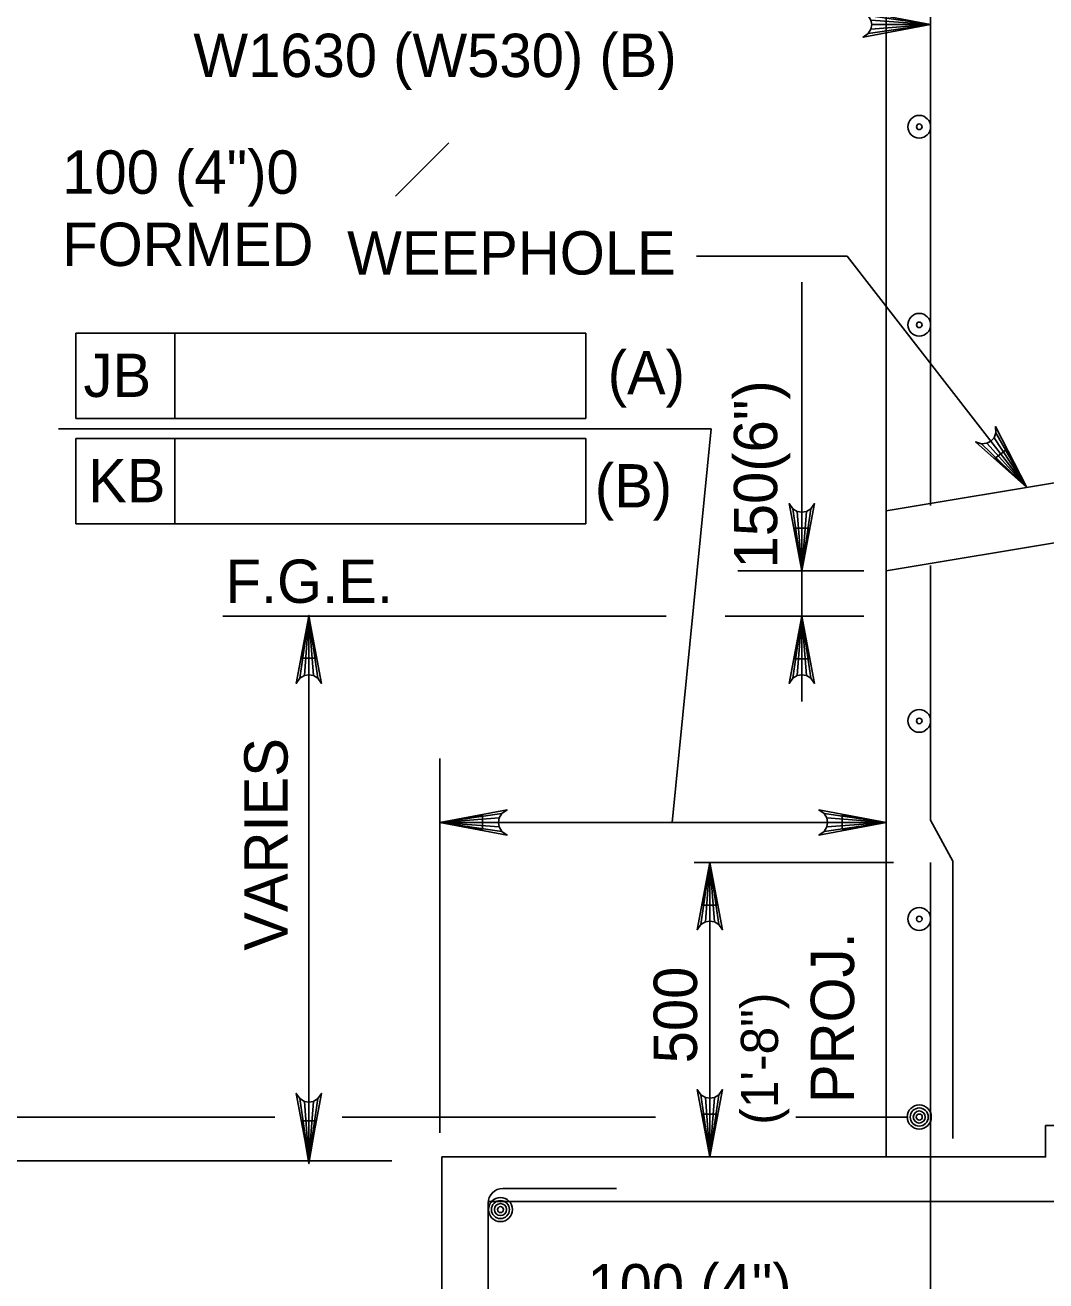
# Model space of a CAD drawing. Extents: x 638340 to 640241, y 295465 to 298435.
# Drawn here: x 639056.1 to 639126.7, y 295817.4 to 295904.3 of the extents above; entities that cross this region are included whole.
import ezdxf

# ---------------------------------------------------------------- set-up
doc = ezdxf.new("R2010")
doc.units = 0
for name, color, linetype in [('3', 7, 'Continuous'), ('4', 7, 'Continuous'), ('5', 7, 'Continuous'), ('6', 7, 'Continuous'), ('7', 7, 'Continuous'), ('9', 7, 'Continuous')]:
    doc.layers.add(name, color=color, linetype=linetype)

# ---------------------------------------------------------------- blocks, each defined once
blk = doc.blocks.new('B')
at = {"layer": '3'}
blk.add_circle((0, 0), 0.16, dxfattribs=at)
for start, end in [(0, 180), (180, 0)]:
    blk.add_arc((0, 0), 0.0391, start, end, dxfattribs=at)

msp = doc.modelspace()

# ---------------------------------------------------------------- linework, layer by layer
at = {"layer": '3'}
for p, q in [((639081.7, 295892.458), (639085.388, 295896.146)), ((639112.952, 295888.302), (639102.527, 295888.302)), ((639125.403, 295872.306), (639112.952, 295888.302))]:
    msp.add_line(p, q, dxfattribs=at)
msp.add_lwpolyline([(639118.726, 295904.338), (639114.065, 295903.465), (639114.423, 295903.713), (639114.609, 295904.026), (639114.663, 295904.338), (639114.609, 295904.651), (639114.423, 295904.963), (639114.065, 295905.211), (639118.726, 295904.338), (639114.423, 295904.963), (639114.609, 295904.651), (639118.726, 295904.338), (639114.663, 295904.338), (639114.609, 295904.026), (639118.726, 295904.338), (639114.423, 295903.713)], dxfattribs=at)
msp.add_lwpolyline([(639123.978, 295874.939), (639123.201, 295874.333), (639125.403, 295872.306)], close=True, dxfattribs=at)
at = {"layer": '4'}
for p, q in [((639109.823, 295872.431), (639109.823, 295886.517)), ((639059.583, 295882.985), (639094.885, 295882.985)), ((639059.583, 295877.079), (639059.583, 295882.985)), ((639066.43, 295877.079), (639066.43, 295882.985)), ((639094.885, 295882.985), (639094.885, 295877.079)), ((639094.885, 295877.079), (639059.583, 295877.079)), ((639058.39, 295876.356), (639103.56, 295876.356)), ((639103.56, 295876.356), (639100.85, 295849.117)), ((639059.583, 295875.7), (639094.885, 295875.7)), ((639059.583, 295869.793), (639059.583, 295875.7)), ((639066.43, 295869.793), (639066.43, 295875.7)), ((639094.885, 295875.7), (639094.885, 295869.793)), ((639109.823, 295869.478), (639109.823, 295872.431)), ((639094.885, 295869.793), (639059.583, 295869.793)), ((639114.123, 295866.526), (639105.394, 295866.526)), ((639109.823, 295863.405), (639109.823, 295866.526)), ((639100.438, 295863.404), (639069.745, 295863.404)), ((639075.715, 295825.701), (639075.715, 295863.405)), ((639114.124, 295863.404), (639104.511, 295863.404)), ((639109.102, 295863.405), (639105.394, 295863.405)), ((639109.823, 295860.453), (639109.823, 295857.499)), ((639084.764, 295827.639), (639084.764, 295853.547)), ((639084.764, 295849.117), (639115.661, 295849.117)), ((639116.174, 295846.351), (639102.365, 295846.351)), ((639103.46, 295825.974), (639103.46, 295846.352)), ((639103.46, 295825.974), (639103.46, 295846.352)), ((639073.355, 295828.734), (639012.014, 295828.733)), ((639071.211, 295828.734), (639040.997, 295828.734)), ((639099.702, 295828.734), (639078.003, 295828.734)), ((639097.514, 295828.734), (639079.433, 295828.734)), ((639117.188, 295828.734), (639109.415, 295828.734)), ((639117.188, 295828.734), (639110.605, 295828.734)), ((639081.443, 295825.701), (638997.908, 295825.701)), ((639081.443, 295825.701), (639011.304, 295825.701))]:
    msp.add_line(p, q, dxfattribs=at)
for points in [[(639125.403, 295872.306), (639121.851, 295875.448), (639122.267, 295875.316), (639122.628, 295875.362), (639122.907, 295875.512), (639123.122, 295875.745), (639123.255, 295876.085), (639123.23, 295876.52), (639125.403, 295872.306), (639123.255, 295876.085), (639123.122, 295875.745), (639125.403, 295872.306), (639122.907, 295875.512), (639122.628, 295875.362), (639125.403, 295872.306), (639122.267, 295875.316)], [(639109.823, 295866.526), (639108.95, 295871.187), (639109.198, 295870.829), (639109.511, 295870.643), (639109.823, 295870.589), (639110.136, 295870.643), (639110.448, 295870.829), (639110.696, 295871.187), (639109.823, 295866.526), (639110.448, 295870.829), (639110.136, 295870.643), (639109.823, 295866.526), (639109.823, 295870.589), (639109.511, 295870.643), (639109.823, 295866.526), (639109.198, 295870.829)], [(639075.715, 295863.405), (639076.588, 295858.745), (639076.34, 295859.103), (639076.028, 295859.288), (639075.715, 295859.343), (639075.403, 295859.288), (639075.09, 295859.103), (639074.842, 295858.745), (639075.715, 295863.405), (639075.09, 295859.103), (639075.403, 295859.288), (639075.715, 295863.405), (639075.715, 295859.343), (639076.028, 295859.288), (639075.715, 295863.405), (639076.34, 295859.103)], [(639109.823, 295863.405), (639110.696, 295858.745), (639110.448, 295859.103), (639110.136, 295859.288), (639109.823, 295859.343), (639109.511, 295859.288), (639109.198, 295859.103), (639108.95, 295858.745), (639109.823, 295863.405), (639109.198, 295859.103), (639109.511, 295859.288), (639109.823, 295863.405), (639109.823, 295859.343), (639110.136, 295859.288), (639109.823, 295863.405), (639110.448, 295859.103)], [(639084.764, 295849.117), (639089.424, 295849.99), (639089.066, 295849.742), (639088.881, 295849.43), (639088.826, 295849.117), (639088.881, 295848.805), (639089.066, 295848.492), (639089.424, 295848.244), (639084.764, 295849.117), (639089.066, 295848.492), (639088.881, 295848.805), (639084.764, 295849.117), (639088.826, 295849.117), (639088.881, 295849.43), (639084.764, 295849.117), (639089.066, 295849.742)], [(639115.661, 295849.117), (639111, 295848.244), (639111.359, 295848.492), (639111.544, 295848.805), (639111.598, 295849.117), (639111.544, 295849.43), (639111.359, 295849.742), (639111, 295849.99), (639115.661, 295849.117), (639111.359, 295849.742), (639111.544, 295849.43), (639115.661, 295849.117), (639111.598, 295849.117), (639111.544, 295848.805), (639115.661, 295849.117), (639111.359, 295848.492)], [(639103.46, 295846.352), (639104.333, 295841.692), (639104.085, 295842.05), (639103.773, 295842.236), (639103.46, 295842.29), (639103.148, 295842.236), (639102.835, 295842.05), (639102.587, 295841.692), (639103.46, 295846.352), (639102.835, 295842.05), (639103.148, 295842.236), (639103.46, 295846.352), (639103.46, 295842.29), (639103.773, 295842.236), (639103.46, 295846.352), (639104.085, 295842.05)], [(639103.46, 295825.974), (639102.587, 295830.635), (639102.835, 295830.277), (639103.148, 295830.091), (639103.46, 295830.037), (639103.773, 295830.091), (639104.085, 295830.277), (639104.333, 295830.635), (639103.46, 295825.974), (639104.085, 295830.277), (639103.773, 295830.091), (639103.46, 295825.974), (639103.46, 295830.037), (639103.148, 295830.091), (639103.46, 295825.974), (639102.835, 295830.277)], [(639103.46, 295825.974), (639102.587, 295830.635), (639102.835, 295830.277), (639103.148, 295830.091), (639103.46, 295830.037), (639103.773, 295830.091), (639104.085, 295830.277), (639104.333, 295830.635), (639103.46, 295825.974), (639104.085, 295830.277), (639103.773, 295830.091), (639103.46, 295825.974), (639103.46, 295830.037), (639103.148, 295830.091), (639103.46, 295825.974), (639102.835, 295830.277)], [(639075.715, 295825.701), (639074.842, 295830.362), (639075.09, 295830.004), (639075.403, 295829.818), (639075.715, 295829.764), (639076.028, 295829.818), (639076.34, 295830.004), (639076.588, 295830.362), (639075.715, 295825.701), (639076.34, 295830.004), (639076.028, 295829.818), (639075.715, 295825.701), (639075.715, 295829.764), (639075.403, 295829.818), (639075.715, 295825.701), (639075.09, 295830.004)]]:
    msp.add_lwpolyline(points, dxfattribs=at)
for points in [[(639109.331, 295869.478), (639110.315, 295869.478), (639109.823, 295866.526)], [(639076.207, 295860.497), (639075.222, 295860.497), (639075.715, 295863.449)], [(639109.331, 295860.453), (639110.315, 295860.453), (639109.823, 295863.405)], [(639087.716, 295848.625), (639087.716, 295849.609), (639084.764, 295849.117)], [(639112.613, 295848.625), (639112.613, 295849.609), (639115.567, 295849.117)], [(639102.969, 295843.4), (639103.952, 295843.4), (639103.46, 295846.352)], [(639102.969, 295828.927), (639103.952, 295828.927), (639103.46, 295825.974)], [(639102.969, 295828.927), (639103.952, 295828.927), (639103.46, 295825.974)], [(639076.207, 295828.46), (639075.222, 295828.46), (639075.715, 295825.508)]]:
    msp.add_lwpolyline(points, close=True, dxfattribs=at)
at = {"layer": '5'}
for p, q in [((639115.567, 295849.117), (639115.567, 295849.117)), ((639115.567, 295825.966), (639115.567, 295825.966))]:
    msp.add_line(p, q, dxfattribs=at)
at = {"layer": '6'}
for p, q in [((639118.726, 295871.064), (639118.726, 295945.228)), ((639118.726, 295849.282), (639118.726, 295866.908)), ((639120.263, 295846.442), (639118.726, 295849.282)), ((639118.726, 295797.179), (639118.726, 295846.352)), ((639120.263, 295827.256), (639120.263, 295846.442)), ((639096.995, 295823.793), (639089.141, 295823.793)), ((639195.958, 295822.897), (639088.124, 295822.897)), ((639088.116, 295798.373), (639088.116, 295822.768))]:
    msp.add_line(p, q, dxfattribs=at)
for centre, radius in [((639117.95, 295828.734), 0.833), ((639117.95, 295828.734), 0.625), ((639117.95, 295828.734), 0.417), ((639117.95, 295828.734), 0.208), ((639088.968, 295822.328), 0.833), ((639088.968, 295822.328), 0.625), ((639088.968, 295822.328), 0.417), ((639088.968, 295822.328), 0.208)]:
    msp.add_circle(centre, radius, dxfattribs=at)
msp.add_arc((639089.142, 295822.767), 1.026, 90, 180, dxfattribs=at)
at = {"layer": '7'}
msp.add_lwpolyline([(639115.661, 295825.974), (639126.693, 295825.974), (639126.693, 295828.137), (639133.885, 295828.137), (639133.885, 295825.974), (639145.535, 295825.974)], dxfattribs=at)
at = {"layer": '9'}
for p, q in [((639115.661, 295825.974), (639115.661, 295962.229)), ((639141.452, 295874.981), (639115.661, 295870.683)), ((639158.777, 295873.712), (639115.661, 295866.526)), ((639115.661, 295862.086), (639115.661, 295861.951)), ((639115.661, 295825.974), (639084.901, 295825.974)), ((639084.901, 295825.974), (639084.901, 295794.563)), ((639115.661, 295825.974), (639084.901, 295825.974))]:
    msp.add_line(p, q, dxfattribs=at)

# ---------------------------------------------------------------- block references
at = {"layer": '3', "xscale": 4.921475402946, "yscale": 4.921475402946, "rotation": 90}
for p in [(639117.949, 295897.263), (639117.949, 295883.558), (639117.949, 295856.147), (639117.949, 295842.44)]:
    msp.add_blockref('B', p, dxfattribs=at)

# ---------------------------------------------------------------- texts
at = {"layer": '3'}
for s, p in [('100 (4")0', (639058.642, 295892.627)), ('FORMED', (639058.642, 295887.627)), ('100 (4")', (639094.983, 295815.555))]:
    msp.add_text(s, height=3.0001, dxfattribs=at).set_placement(p)
for s, height, p in [('150(6")', 3.0001, (639108.119, 295866.697)), ('PROJ.', 3.0001, (639113.44, 295829.702)), ('500', 3.0001, (639102.569, 295832.448)), ('(1\'-8")', 2.5722, (639108.175, 295828.202))]:
    msp.add_text(s, height=height, rotation=90, dxfattribs=at).set_placement(p)
at = {"layer": '4'}
for s, height, p in [('W1630 (W530) (B)', 3.00014, (639067.717, 295900.705)), ('WEEPHOLE', 3.0001, (639078.357, 295887.036)), ('(A)', 3.0001, (639096.389, 295878.737)), ('JB', 3.0001, (639060.115, 295878.564)), ('KB', 3.0001, (639060.431, 295871.276)), ('(B)', 3.0001, (639095.495, 295870.916)), ('F.G.E.', 3.0001, (639069.94, 295864.312))]:
    msp.add_text(s, height=height, dxfattribs=at).set_placement(p)
msp.add_text('VARIES', height=3.0001, rotation=90, dxfattribs=at).set_placement((639074.238, 295840.242))

doc.saveas('drawing.dxf')
